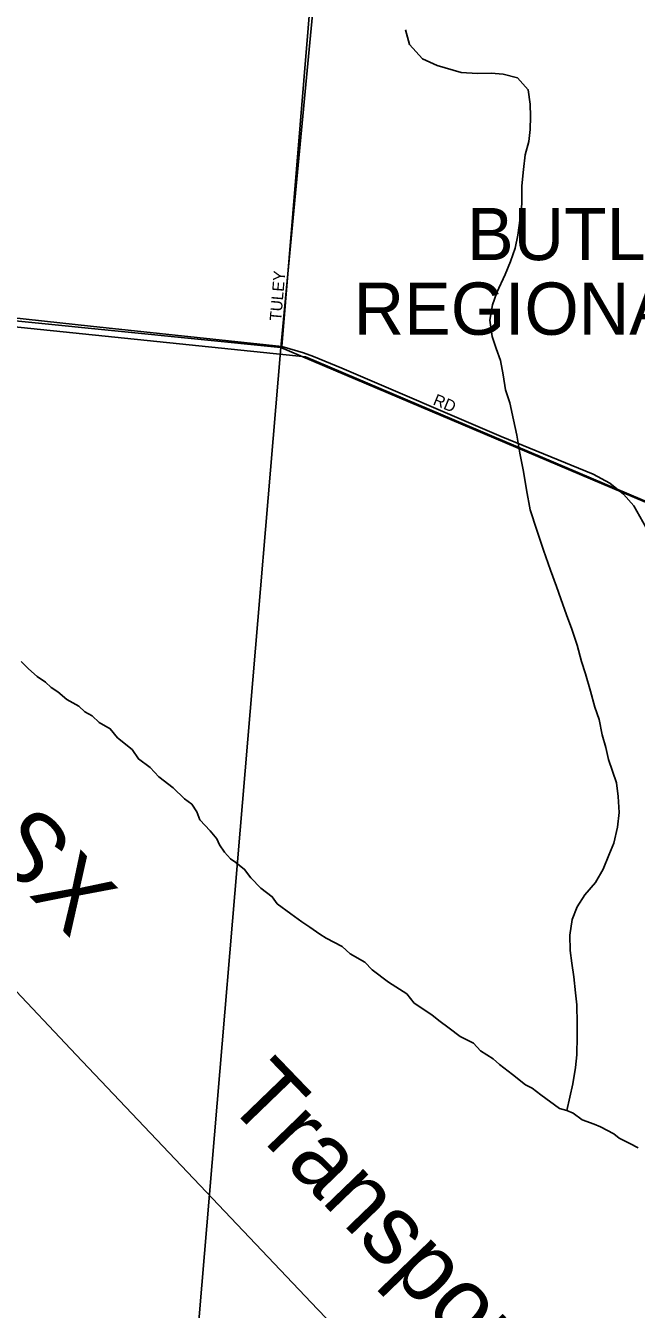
# Model space of a CAD drawing. Extents: x 1310247 to 1552180, y 377264 to 706493.
# Drawn here: x 1391451 to 1394083, y 499946 to 505472 of the extents above; entities that cross this region are included whole.
import ezdxf

# ---------------------------------------------------------------- set-up
doc = ezdxf.new("R2010")
doc.units = 0
for name, color, linetype in [('GM_X_Airport_Text_Class_2', 7, 'Continuous'), ('GM_X_City_Street', 7, 'Continuous'), ('GM_X_City_Street_Text', 7, 'Continuous'), ('GM_X_Corporation', 7, 'Continuous'), ('GM_X_Minor_River', 7, 'Continuous'), ('GM_X_Rail_Line', 7, 'Continuous'), ('GM_X_Rail_Line_Text', 7, 'Continuous'), ('GM_X_Section', 7, 'Continuous')]:
    doc.layers.add(name, color=color, linetype=linetype)

msp = doc.modelspace()

# ---------------------------------------------------------------- linework, layer by layer
at = {"layer": 'GM_X_City_Street'}
for points in [[(1392554.8, 504091.7), (1392649.9, 505236.5), (1392705.3, 505896), (1392707.6, 505923.5)], [(1390723.3, 504282.9), (1390730.2, 504282.1), (1391320, 504223.1), (1391731.6, 504178.4), (1392554.8, 504091.7), (1392566, 504088.3)], [(1392566, 504088.3), (1392648.5, 504063.3), (1392691.4, 504047.7), (1392813.5, 503997.1), (1393501.1, 503703.2), (1393897.4, 503541.4), (1393968.8, 503502.3), (1394027.8, 503455.4), (1394071.9, 503405.1), (1394136.9, 503290.4), (1394149.6, 503186), (1394149.6, 503085.3), (1394124.1, 502763), (1394152.2, 502652.1), (1394198, 502574.5), (1394257.9, 502509.5), (1394343.3, 502454.7), (1394621.3, 502344.7)]]:
    msp.add_lwpolyline(points, dxfattribs=at)
at = {"layer": 'GM_X_Corporation'}
for points in [[(1390471.8, 499365.5), (1390574.6, 500695.1), (1391069.6, 500631.1), (1391079, 500799.1), (1391136.1, 501130.9), (1391182, 501363.3), (1391210.6, 501512.5), (1391211.3, 501579.6), (1391202.6, 501659.9), (1391184.7, 501753.6), (1390962.5, 502367.5), (1390691.9, 503067.7), (1390985.9, 503152.1), (1390330, 504285.9), (1392657.6, 504046.7), (1397790.8, 501867.9), (1397344, 496894.2)], [(1397344, 496894.2), (1397790.8, 501867.9), (1392657.6, 504046.7), (1390330, 504285.9), (1390985.9, 503152.1), (1390691.9, 503067.7), (1390962.5, 502367.5), (1391184.7, 501753.6), (1391202.6, 501659.9), (1391211.3, 501579.6), (1391210.6, 501512.5), (1391182, 501363.3), (1391136.1, 501130.9), (1391079, 500799.1), (1391069.6, 500631.1), (1390574.6, 500695.1), (1390471.8, 499365.5)]]:
    msp.add_lwpolyline(points, dxfattribs=at)
at = {"layer": 'GM_X_Minor_River'}
for points in [[(1393783.5, 500801.8), (1393808.6, 500917.5), (1393820.6, 500987.5), (1393826.1, 501041.6), (1393828.3, 501122), (1393827.8, 501176.2), (1393826, 501256.6), (1393821.4, 501309), (1393813.3, 501377.5), (1393804.9, 501436), (1393798.3, 501490.5), (1393796.1, 501556.8), (1393806, 501624.9), (1393827.6, 501678.6), (1393861.1, 501729.9), (1393906.7, 501782.9), (1393940.4, 501840.3), (1393964.2, 501901.9), (1393985.7, 501953.6), (1394001.6, 502021.5), (1394009.4, 502085.5), (1394005.2, 502154), (1393996.8, 502212.5), (1393963.5, 502313.8), (1393950.8, 502364.4), (1393936.3, 502419.1), (1393922.1, 502485.8), (1393903.4, 502538.5), (1393885.3, 502607.3), (1393863.3, 502682.2), (1393846.7, 502734.9), (1393828.5, 502805.8), (1393804.4, 502874.7), (1393781.9, 502935.6), (1393757.8, 503004.6), (1393739.1, 503057.3), (1393713, 503128.4), (1393683.2, 503213.6), (1393653.5, 503300.8), (1393625.8, 503387.9), (1393610.2, 503474.7), (1393596.3, 503553.5), (1393580.4, 503632.3), (1393568.5, 503708.9), (1393554.2, 503775.6), (1393538.2, 503848.4), (1393519.7, 503905.2), (1393509.4, 503969.7), (1393497, 504030.3), (1393478.4, 504083.1), (1393461.8, 504133.8), (1393451.7, 504204.4), (1393463.5, 504270.4), (1393481.1, 504324.1), (1393517.3, 504401.5), (1393540.9, 504457.1), (1393560.6, 504514.9), (1393572.1, 504570.8), (1393582.2, 504642.9), (1393589.9, 504705), (1393590, 504783.3), (1393596, 504853.5), (1393603.7, 504915.6), (1393619.4, 504973.4), (1393624.8, 505025.5), (1393626.4, 505081.7), (1393625.8, 505134), (1393617.5, 505196.5), (1393570.7, 505248), (1393509, 505263.7), (1393456.9, 505267.2), (1393398.7, 505266.7), (1393328.5, 505270.6), (1393225, 505301.5), (1393161.6, 505329.4), (1393105.1, 505391.2), (1393088.8, 505453.9)], [(1394090.6, 500641.3), (1394055, 500660.3), (1394009.4, 500683.5), (1393985.8, 500702.2), (1393928.3, 500731.8), (1393900.5, 500742.6), (1393848.8, 500762), (1393811.4, 500791.1), (1393783.5, 500801.8), (1393751.7, 500810.7), (1393670.8, 500869), (1393633.4, 500898.1), (1393605.7, 500912.9), (1393548.6, 500956.5), (1393493.5, 501000.1), (1393466.1, 501025), (1393410.7, 501058.5), (1393381.4, 501091.4), (1393324, 501121), (1393276.7, 501156.4), (1393231.4, 501189.7), (1393201.9, 501214.6), (1393124.9, 501264.8), (1393093.8, 501303.7), (1393014.8, 501354), (1392943.9, 501408), (1392912.6, 501441), (1392849.3, 501476.8), (1392816, 501507.7), (1392746.6, 501543.7), (1392718.9, 501560.5), (1392675.6, 501591.7), (1392642, 501614.7), (1392594.7, 501648), (1392535.6, 501691.7), (1392514.3, 501722.4), (1392465.1, 501759.8), (1392422, 501803.1), (1392394.9, 501840), (1392357.5, 501869.1), (1392333.8, 501885.8), (1392308.5, 501914.5), (1392287.2, 501945.2), (1392275.9, 501971.6), (1392246.6, 502006.5), (1392201.7, 502053.9), (1392188.6, 502088.4), (1392167.3, 502121), (1392135.8, 502144), (1392086.8, 502191.4), (1392025.8, 502239.2), (1391988.7, 502278.3), (1391937.5, 502315.8), (1391910.4, 502356.7), (1391847.5, 502406.5), (1391816.3, 502445.5), (1391768.9, 502472.8), (1391737.5, 502501.7), (1391705.8, 502518.6), (1391680.3, 502543.4), (1391628.8, 502570.8), (1391589.5, 502604), (1391561.9, 502622.8), (1391536.4, 502645.5), (1391500.9, 502670.5), (1391463.6, 502703.6), (1391432.3, 502734.6)]]:
    msp.add_lwpolyline(points, dxfattribs=at)
at = {"layer": 'GM_X_Rail_Line'}
msp.add_lwpolyline([(1391215.5, 501528.6), (1391363.1, 501366.3), (1391669.4, 501041.6), (1392708.6, 499946.2), (1394901.9, 497676.2), (1397119, 495354.7), (1398298.2, 494121.8), (1399986, 492365.7), (1401928, 490322.8), (1402792, 489425.8), (1403343.8, 488836.2), (1404387.5, 487753.6), (1405733.2, 486333.5), (1406735.3, 485281.4), (1408853, 483062.5), (1411288.7, 480519.4)], dxfattribs=at)
at = {"layer": 'GM_X_Section'}
for points in [[(1387997.3, 510042.7), (1393070, 509536.8), (1392551, 504087.3), (1386797.9, 504663.1), (1387217.5, 510136.5)], [(1393070, 509536.8), (1398289.5, 508719.6), (1397709.1, 501901.1), (1392551, 504087.3)], [(1386797.9, 504663.1), (1392551, 504087.3), (1392089.7, 498619.6), (1386361.6, 499322.8)], [(1392551, 504087.3), (1397709.1, 501901.1), (1397269.5, 496943), (1392089.7, 498619.6)]]:
    msp.add_lwpolyline(points, close=True, dxfattribs=at)

# ---------------------------------------------------------------- texts
at = {"layer": 'GM_X_Airport_Text_Class_2'}
for s, p in [('BUTLER COUNTY', (1393353.6, 504462.8)), ('REGIONAL AIRPORT', (1392865.2, 504141.6))]:
    msp.add_text(s, height=225, rotation=0, dxfattribs=at).set_placement(p)
at = {"layer": 'GM_X_City_Street_Text'}
for s, rotation, p in [('TULEY', 85.0306, (1392552.2, 504199.7)), ('RD', 337.6202, (1393203.2, 503842.4))]:
    msp.add_text(s, height=50, rotation=rotation, dxfattribs=at).set_placement(p)
at = {"layer": 'GM_X_Rail_Line_Text'}
for s, rotation, p in [('S', 313.7215, (1391270.3, 501930)), ('X', 314.1996, (1391461.4, 501730.2)), ('Transportation,', 313.9502, (1392305, 500842.4))]:
    msp.add_text(s, height=299, rotation=rotation, dxfattribs=at).set_placement(p)

doc.saveas('drawing.dxf')
